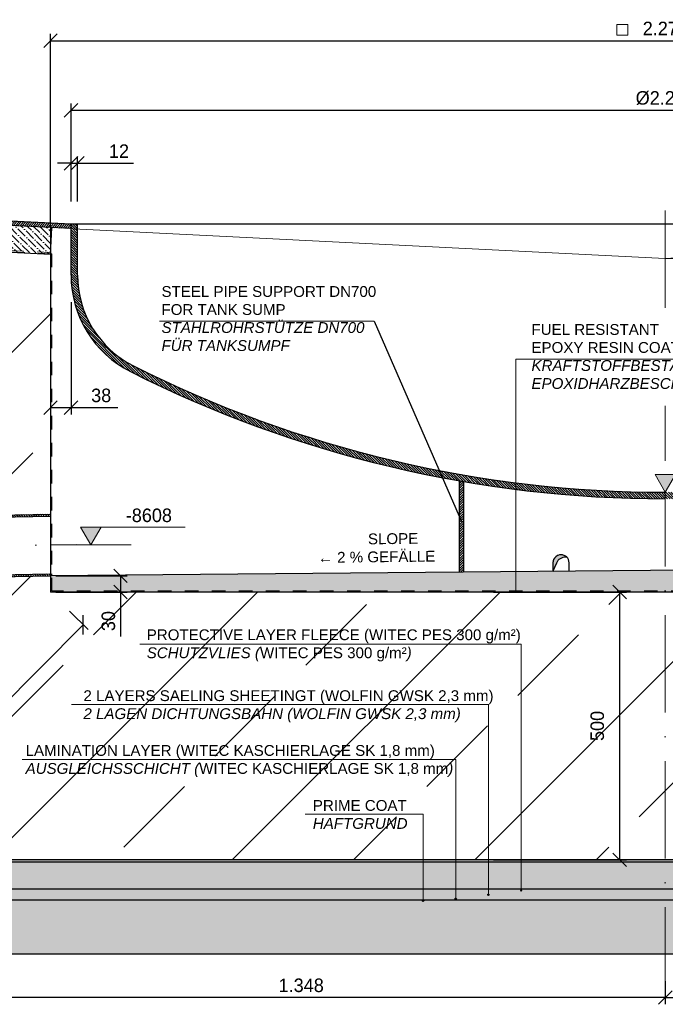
# Model space of a CAD drawing. Header units: millimetres. Extents: x 58700 to 76644, y 972 to 11123.
# Tile 275 of 285: x 66613 to 67808, y 1024 to 2847. Entities that reach past the tile are written whole.
import ezdxf

# ---------------------------------------------------------------- set-up
doc = ezdxf.new("R2010")
doc.units = ezdxf.units.MM
doc.linetypes.add('ACAD_ISO10W100', pattern=[18, 12, -3, 0, -3])
doc.linetypes.add('JIS_02_1.0', pattern=[2, 1, -1])
doc.layers.add('Bemaßung', color=7, linetype='Continuous', lineweight=13)
doc.layers.add('Beschriftung', color=7, linetype='Continuous', lineweight=15)
doc.styles.add('LBB3.5M1000', font='isocp.shx', dxfattribs={"height": 3.5})
doc.dimstyles.new('DIN', dxfattribs={"dimtxt": 2.5, "dimasz": 2.5, "dimexe": 1.25, "dimexo": 0.625, "dimtad": 1, "dimtih": 1, "dimdec": 4, "dimdsep": 46, "dimlunit": 6, "dimtxsty": 'Standard', "dimcen": 2.5, "dimadec": 0, "dimazin": 0, "dimtfac": 1, "dimtdec": 4, "dimtmove": 0, "dimatfit": 3, "dimfxl": 0, "dimtvp": 1, "dimtolj": 1, "dimtzin": 0, "dimarcsym": 0})
pattern_1 = [(135, (-3277.352759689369, 0), (-2.245064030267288, -2.245064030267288), [])]
pattern_2 = [(135, (0, 0), (-15.43481520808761, 4.209495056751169), [19.84375, -3.96875, 0, -3.96875])]

# ---------------------------------------------------------------- blocks, each defined once
blk = doc.blocks.new('_Oblique')
at = {"color": 0, "linetype": 'ByBlock', "lineweight": -2}
blk.add_line((-0.5, -0.5), (0.5, 0.5), dxfattribs=at)
blk = doc.blocks.new('*D4')
at = {"layer": 'Bemaßung', "color": 0, "lineweight": -2, "transparency": 16777216}
for p, q in [((66705.76428813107, 1751.966540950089), (66739.9357953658, 1717.79503371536)), ((66731.09696060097, 1726.633868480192), (66380.6774672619, 1376.214375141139)), ((66355.344794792, 1401.547047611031), (66389.51630202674, 1367.375540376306))]:
    blk.add_line(p, q, dxfattribs=at)
at = {"layer": 'DEFPOINTS', "color": 0, "transparency": 16777216}
for p in [(66670.40894907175, 1787.321880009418), (66319.98945573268, 1436.902386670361), (66380.6774672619, 1376.214375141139)]:
    blk.add_point(p, dxfattribs=at)
at = {"layer": 'Bemaßung', "color": 0, "lineweight": -2, "transparency": 16777216, "xscale": 25, "yscale": 25, "zscale": 25}
for p, rotation in [((66731.09696060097, 1726.633868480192), 44.99999999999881), ((66380.6774672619, 1376.214375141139), 224.9999999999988)]:
    blk.add_blockref('_Oblique', p, dxfattribs=dict(at, rotation=rotation))
at = {"layer": 'Bemaßung', "color": 0, "transparency": 16777216, "insert": (66540.52668226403, 1588.584076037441), "char_height": 25, "attachment_point": 5, "rotation": 44.99999999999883}
blk.add_mtext('\\A1;500', dxfattribs=at)
blk = doc.blocks.new('*D5')
at = {"layer": 'Bemaßung', "color": 0, "lineweight": -2, "transparency": 16777216}
for p, q in [((67490.09842719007, 1787.321880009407), (67736.36842616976, 1787.321880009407)), ((67723.86842616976, 1787.321880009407), (67723.86842616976, 1291.753880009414)), ((67490.09842719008, 1291.753880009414), (67736.36842616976, 1291.753880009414))]:
    blk.add_line(p, q, dxfattribs=at)
at = {"layer": 'DEFPOINTS', "color": 0, "transparency": 16777216}
for p in [(67440.09842719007, 1787.321880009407), (67440.09842719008, 1291.753880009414), (67723.86842616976, 1291.753880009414)]:
    blk.add_point(p, dxfattribs=at)
at = {"layer": 'Bemaßung', "color": 0, "lineweight": -2, "transparency": 16777216, "xscale": 25, "yscale": 25, "zscale": 25}
for p, rotation in [((67723.86842616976, 1787.321880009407), 90), ((67723.86842616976, 1291.753880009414), 270)]:
    blk.add_blockref('_Oblique', p, dxfattribs=dict(at, rotation=rotation))
at = {"layer": 'Bemaßung', "color": 0, "transparency": 16777216, "insert": (67682.56363988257, 1539.537880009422), "char_height": 25, "attachment_point": 5, "rotation": 90}
blk.add_mtext('\\A1;500', dxfattribs=at)
blk = doc.blocks.new('*D7')
at = {"layer": 'Bemaßung', "color": 0, "lineweight": -2, "transparency": 16777216}
for p, q in [((66708.40894907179, 2509.901904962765), (66708.4089490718, 2593.30860606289)), ((66720.40894907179, 2509.901904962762), (66720.4089490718, 2593.308606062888)), ((66708.4089490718, 2580.80860606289), (66683.4089490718, 2580.808606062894)), ((66708.4089490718, 2580.80860606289), (66720.4089490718, 2580.808606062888)), ((66720.4089490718, 2580.808606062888), (66823.74228240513, 2580.808606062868))]:
    blk.add_line(p, q, dxfattribs=at)
at = {"layer": 'DEFPOINTS', "color": 0, "transparency": 16777216}
for p in [(66720.4089490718, 2580.808606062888), (66708.40894907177, 2459.901904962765), (66720.40894907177, 2459.901904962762)]:
    blk.add_point(p, dxfattribs=at)
at = {"layer": 'Bemaßung', "color": 0, "lineweight": -2, "transparency": 16777216, "xscale": 25, "yscale": 25, "zscale": 25}
for p, rotation in [((66708.4089490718, 2580.80860606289), 359.9999999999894), ((66720.4089490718, 2580.808606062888), 179.9999999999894)]:
    blk.add_blockref('_Oblique', p, dxfattribs=dict(at, rotation=rotation))
at = {"layer": 'Bemaßung', "color": 0, "transparency": 16777216, "insert": (66797.07561573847, 2603.308606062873), "char_height": 25, "attachment_point": 5}
blk.add_mtext('\\A1;12', dxfattribs=at)
blk = doc.blocks.new('*D8')
at = {"layer": 'Bemaßung', "color": 0, "lineweight": -2, "transparency": 16777216}
for p, q in [((66670.40894907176, 2461.739443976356), (66670.40894907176, 2820.161762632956)), ((66670.40894907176, 2807.661762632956), (68946.40894907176, 2807.661762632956)), ((68946.40894907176, 2461.739443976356), (68946.40894907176, 2820.161762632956))]:
    blk.add_line(p, q, dxfattribs=at)
at = {"layer": 'DEFPOINTS', "color": 0, "transparency": 16777216}
for p in [(68946.40894907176, 2807.661762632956), (66670.40894907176, 2411.739443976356), (68946.40894907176, 2411.739443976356)]:
    blk.add_point(p, dxfattribs=at)
at = {"layer": 'Bemaßung', "color": 0, "lineweight": -2, "transparency": 16777216, "xscale": 25, "yscale": 25, "zscale": 25, "rotation": 180}
blk.add_blockref('_Oblique', (66670.40894907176, 2807.661762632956), dxfattribs=at)
at = {"layer": 'Bemaßung', "color": 0, "lineweight": -2, "transparency": 16777216, "xscale": 25, "yscale": 25, "zscale": 25}
blk.add_blockref('_Oblique', (68946.40894907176, 2807.661762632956), dxfattribs=at)
at = {"layer": 'Bemaßung', "color": 0, "transparency": 16777216, "insert": (67808.40894907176, 2830.161762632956), "char_height": 25, "attachment_point": 5}
blk.add_mtext('\\A1;2.276', dxfattribs=at)
blk = doc.blocks.new('*D10')
at = {"layer": 'Bemaßung', "color": 0, "lineweight": -2, "transparency": 16777216}
for p, q in [((66680.40894907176, 1817.321880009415), (66812.578668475, 1817.321880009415)), ((66800.078668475, 1817.321880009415), (66800.078668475, 1787.321880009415)), ((66680.40894907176, 1787.321880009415), (66812.578668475, 1787.321880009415)), ((66800.078668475, 1787.321880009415), (66800.078668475, 1704.821880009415))]:
    blk.add_line(p, q, dxfattribs=at)
at = {"layer": 'DEFPOINTS', "color": 0, "transparency": 16777216}
for p in [(66670.40894907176, 1817.321880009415), (66670.40894907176, 1787.321880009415), (66800.078668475, 1787.321880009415)]:
    blk.add_point(p, dxfattribs=at)
at = {"layer": 'Bemaßung', "color": 0, "lineweight": -2, "transparency": 16777216, "xscale": 25, "yscale": 25, "zscale": 25}
for p, rotation in [((66800.078668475, 1817.321880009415), 90), ((66800.078668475, 1787.321880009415), 270)]:
    blk.add_blockref('_Oblique', p, dxfattribs=dict(at, rotation=rotation))
at = {"layer": 'Bemaßung', "color": 0, "transparency": 16777216, "insert": (66777.578668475, 1733.571880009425), "char_height": 25, "attachment_point": 5, "rotation": 90}
blk.add_mtext('\\A1;30', dxfattribs=at)
blk = doc.blocks.new('*D78')
at = {"layer": 'Bemaßung', "color": 0, "lineweight": -2, "transparency": 16777216}
for p, q in [((67808.40894907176, 1067.32188000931), (67808.40894907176, 1024.351882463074)), ((69156.40894907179, 1067.321880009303), (69156.40894907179, 1024.351882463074)), ((67808.40894907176, 1036.851882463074), (69156.40894907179, 1036.851882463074))]:
    blk.add_line(p, q, dxfattribs=at)
at = {"layer": 'DEFPOINTS', "color": 0, "transparency": 16777216}
for p in [(67808.40894907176, 1117.32188000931), (69156.40894907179, 1117.321880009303), (69156.40894907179, 1036.851882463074)]:
    blk.add_point(p, dxfattribs=at)
at = {"layer": 'Bemaßung', "color": 0, "lineweight": -2, "transparency": 16777216, "xscale": 25, "yscale": 25, "zscale": 25, "rotation": 180}
blk.add_blockref('_Oblique', (67808.40894907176, 1036.851882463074), dxfattribs=at)
at = {"layer": 'Bemaßung', "color": 0, "lineweight": -2, "transparency": 16777216, "xscale": 25, "yscale": 25, "zscale": 25}
blk.add_blockref('_Oblique', (69156.40894907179, 1036.851882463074), dxfattribs=at)
at = {"layer": 'Bemaßung', "color": 0, "transparency": 16777216, "insert": (68482.40894907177, 1059.351882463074), "char_height": 25, "attachment_point": 5}
blk.add_mtext('\\A1;1.348', dxfattribs=at)
blk = doc.blocks.new('*D82')
at = {"layer": 'Bemaßung', "color": 0, "lineweight": -2, "transparency": 16777216}
for p, q in [((66670.40894907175, 2364.23944397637), (66670.40894907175, 2116.100842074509)), ((66708.40894907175, 2323.854788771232), (66708.40894907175, 2116.100842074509)), ((66670.40894907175, 2128.600842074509), (66708.40894907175, 2128.600842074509)), ((66708.40894907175, 2128.600842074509), (66795.07561573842, 2128.600842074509))]:
    blk.add_line(p, q, dxfattribs=at)
at = {"layer": 'DEFPOINTS', "color": 0, "transparency": 16777216}
for p in [(66670.40894907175, 2414.23944397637), (66708.40894907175, 2373.854788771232), (66708.40894907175, 2128.600842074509)]:
    blk.add_point(p, dxfattribs=at)
at = {"layer": 'Bemaßung', "color": 0, "lineweight": -2, "transparency": 16777216, "xscale": 25, "yscale": 25, "zscale": 25, "rotation": 180}
blk.add_blockref('_Oblique', (66670.40894907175, 2128.600842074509), dxfattribs=at)
at = {"layer": 'Bemaßung', "color": 0, "lineweight": -2, "transparency": 16777216, "xscale": 25, "yscale": 25, "zscale": 25}
blk.add_blockref('_Oblique', (66708.40894907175, 2128.600842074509), dxfattribs=at)
at = {"layer": 'Bemaßung', "color": 0, "transparency": 16777216, "insert": (66764.24228240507, 2151.100842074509), "char_height": 25, "attachment_point": 5}
blk.add_mtext('\\A1;38', dxfattribs=at)
blk = doc.blocks.new('*D105')
at = {"layer": 'Bemaßung', "color": 0, "lineweight": -2, "transparency": 16777216}
for p, q in [((66708.40894907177, 2517.911898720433), (66708.40894907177, 2691.383425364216)), ((66708.40894907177, 2678.883425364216), (68908.4089490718, 2678.883425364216)), ((68908.4089490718, 2517.911898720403), (68908.4089490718, 2691.383425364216))]:
    blk.add_line(p, q, dxfattribs=at)
at = {"layer": 'DEFPOINTS', "color": 0, "transparency": 16777216}
for p in [(68908.4089490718, 2678.883425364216), (66708.40894907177, 2467.911898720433), (68908.4089490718, 2467.911898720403)]:
    blk.add_point(p, dxfattribs=at)
at = {"layer": 'Bemaßung', "color": 0, "lineweight": -2, "transparency": 16777216, "xscale": 25, "yscale": 25, "zscale": 25, "rotation": 180}
blk.add_blockref('_Oblique', (66708.40894907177, 2678.883425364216), dxfattribs=at)
at = {"layer": 'Bemaßung', "color": 0, "lineweight": -2, "transparency": 16777216, "xscale": 25, "yscale": 25, "zscale": 25}
blk.add_blockref('_Oblique', (68908.4089490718, 2678.883425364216), dxfattribs=at)
at = {"layer": 'Bemaßung', "color": 0, "transparency": 16777216, "insert": (67808.40894907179, 2701.383425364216), "char_height": 25, "attachment_point": 5}
blk.add_mtext('\\A1;%%c2.200', dxfattribs=at)
blk = doc.blocks.new('*D113')
at = {"layer": 'Bemaßung', "color": 0, "lineweight": -2, "transparency": 16777216}
for p, q in [((66460.40894907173, 1067.321880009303), (66460.40894907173, 1024.351882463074)), ((67808.40894907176, 1067.32188000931), (67808.40894907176, 1024.351882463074)), ((67808.40894907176, 1036.851882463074), (66460.40894907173, 1036.851882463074))]:
    blk.add_line(p, q, dxfattribs=at)
at = {"layer": 'DEFPOINTS', "color": 0, "transparency": 16777216}
for p in [(66460.40894907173, 1117.321880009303), (67808.40894907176, 1117.32188000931), (66460.40894907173, 1036.851882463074)]:
    blk.add_point(p, dxfattribs=at)
at = {"layer": 'Bemaßung', "color": 0, "lineweight": -2, "transparency": 16777216, "xscale": 25, "yscale": 25, "zscale": 25, "rotation": 180}
blk.add_blockref('_Oblique', (66460.40894907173, 1036.851882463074), dxfattribs=at)
at = {"layer": 'Bemaßung', "color": 0, "lineweight": -2, "transparency": 16777216, "xscale": 25, "yscale": 25, "zscale": 25}
blk.add_blockref('_Oblique', (67808.40894907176, 1036.851882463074), dxfattribs=at)
at = {"layer": 'Bemaßung', "color": 0, "transparency": 16777216, "insert": (67134.40894907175, 1059.351882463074), "char_height": 25, "attachment_point": 5}
blk.add_mtext('\\A1;1.348', dxfattribs=at)

msp = doc.modelspace()

# ---------------------------------------------------------------- hatches: boundary and pattern name
at = {"lineweight": 13}
h = msp.add_hatch(dxfattribs=at)
h.set_pattern_fill('ANSI36', color=256, scale=2.5, angle=90)
h.set_pattern_definition(pattern_2)
h.paths.add_polyline_path([(66148.22281831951, 2439.658738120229), (66148.22281831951, 2487.911211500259), (66670.40894907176, 2461.739443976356), (66670.40894907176, 2413.549431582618)])
h = msp.add_hatch(dxfattribs=at)
h.set_pattern_fill('ANSI33', color=256, scale=50, style=0)
h.set_pattern_definition([(45, (68040.5651101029, 1876.40912331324), (-224.5064030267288, 224.5064030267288), []), (45, (68265.07161010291, 1876.40912331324), (-224.5064030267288, 224.5064030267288), [158.75, -79.375])])
h.paths.add_polyline_path([(68946.4089490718, 1787.3218800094), (67808.40894907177, 1787.321880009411), (67808.40894907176, 1291.753880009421), (69151.67993574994, 1291.753880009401), (69819.11366204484, 1959.187606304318), (69932.90740188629, 1964.877293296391), (69932.90740188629, 2461.06436661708), (68946.4089490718, 2411.739443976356)])
h.paths.add_polyline_path([(67808.40894907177, 1787.321880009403), (66670.40894907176, 1787.321880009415), (66670.40894907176, 1817.321880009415), (66148.22281831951, 1807.248901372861), (66148.22281831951, 1511.625915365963), (66243.42939076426, 1513.462451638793), (66465.13796239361, 1291.753880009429), (67808.40894907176, 1291.753880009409)])
h.paths.add_polyline_path([(66670.40894907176, 2411.739443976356), (66148.22281831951, 2437.848750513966), (66148.22281831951, 1921.570165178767), (66670.40894907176, 1931.643143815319)])
h.paths.add_polyline_path([(69013.73157758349, 1787.321880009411), (69013.73157758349, 1837.321880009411), (68976.23157758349, 1837.321880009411), (68976.23157758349, 1787.321880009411)], flags=24)
h.paths.add_polyline_path([(69037.98959856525, 1600.369189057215), (69088.07632889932, 1550.28245872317), (69114.59283319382, 1576.798963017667), (69064.50610285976, 1626.885693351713)], flags=24)
h.paths.add_polyline_path([(69739.4568724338, 2238.759213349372), (69742.99412030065, 2168.014256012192), (69780.44733300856, 2169.886916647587), (69776.91008514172, 2240.631873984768)], flags=24)
h.paths.add_polyline_path([(68308.22702644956, 1440.755382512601), (68721.85594868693, 1440.755382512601), (68721.85594868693, 1515.643968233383), (68308.22702644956, 1515.643968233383)], flags=24)
h.paths.add_polyline_path([(68247.3704249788, 1547.947398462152), (68770.44000205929, 1547.947398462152), (68770.44000205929, 1626.519476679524), (68247.3704249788, 1626.519476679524)], flags=24)
h.paths.add_polyline_path([(68079.02461736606, 1334.79866319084), (68669.18832814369, 1334.79866319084), (68669.18832814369, 1413.370741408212), (68079.02461736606, 1413.370741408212)], flags=24)
h.paths.add_polyline_path([(66360.55761724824, 1698.273563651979), (66361.92373921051, 1627.453405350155), (66399.41676419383, 1628.176646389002), (66398.05064223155, 1698.996804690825)], flags=24)
h.paths.add_polyline_path([(66528.74156924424, 1550.28245872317), (66578.82829957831, 1600.369189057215), (66552.3117952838, 1626.885693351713), (66502.22506494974, 1576.798963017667)], flags=24)
h.paths.add_polyline_path([(67701.31363988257, 1504.121213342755), (67701.31363988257, 1574.954546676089), (67663.81363988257, 1574.954546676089), (67663.81363988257, 1504.121213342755)], flags=24)
h.paths.add_polyline_path([(66796.328668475, 1708.571880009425), (66796.328668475, 1758.571880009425), (66758.828668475, 1758.571880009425), (66758.828668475, 1708.571880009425)], flags=24)
h.paths.add_polyline_path([(66841.36123254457, 1653.318357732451), (67543.80325164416, 1653.318357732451), (67543.80325164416, 1728.206943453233), (66841.36123254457, 1728.206943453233)], flags=24)
h.paths.add_polyline_path([(66724.7007500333, 1540.607554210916), (67494.68710746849, 1540.607554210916), (67494.68710746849, 1615.496139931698), (66724.7007500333, 1615.496139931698)], flags=24)
h.paths.add_polyline_path([(66617.22608475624, 1439.198726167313), (67423.2697409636, 1439.198726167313), (67423.2697409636, 1514.087311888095), (66617.22608475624, 1514.087311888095)], flags=24)
h.paths.add_polyline_path([(66171.88782241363, 1949.255954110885), (66528.13611709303, 1949.255954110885), (66528.13611709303, 2159.237764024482), (66171.88782241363, 2159.237764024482)], flags=24)
at = {"lineweight": 9}
h = msp.add_hatch(dxfattribs=at)
h.set_pattern_fill('ANSI31', color=256, angle=90)
h.set_pattern_definition(pattern_1)
h.paths.add_polyline_path([(66818.40894907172, 2195.249077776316, -0.2832368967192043), (66708.40894907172, 2373.854788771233), (66708.40894907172, 2467.911898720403), (66720.40894907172, 2467.311898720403), (66720.40894907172, 2373.854788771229, 0.2832368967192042), (66823.80894907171, 2205.96542043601, 0.1172238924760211), (67808.40894907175, 1971.911898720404), (67808.40894907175, 1959.911898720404, -0.1172238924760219)])
h = msp.add_hatch(dxfattribs=at)
h.set_pattern_fill('ANSI31', color=256, angle=90)
h.set_pattern_definition(pattern_1)
h.paths.add_polyline_path([(68798.4089490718, 2195.249077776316, 0.2832368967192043), (68908.4089490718, 2373.854788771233), (68908.4089490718, 2467.911898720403), (68896.4089490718, 2467.311898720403), (68896.4089490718, 2373.854788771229, -0.2832368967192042), (68793.00894907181, 2205.96542043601, -0.1172238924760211), (67808.40894907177, 1971.911898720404), (67808.40894907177, 1959.911898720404, 0.1172238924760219)])
h = msp.add_hatch(color=256)
h.dxf.hatch_style = 1
h.paths.add_polyline_path([(67808.40894907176, 1971.911898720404), (67827.26892671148, 2004.578338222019), (67789.54897143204, 2004.57833822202)])
h.paths.add_polyline_path([(68159.62051850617, 2404.901904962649), (68178.48049614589, 2437.568344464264), (68140.76054086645, 2437.568344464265)])
h.paths.add_polyline_path([(68477.9696135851, 1787.3218800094), (68496.82959122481, 1819.988319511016), (68459.10963594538, 1819.988319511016)])
h = msp.add_hatch()
h.set_pattern_fill('ANSI31', color=256)
h.set_pattern_definition([(45, (0, 0), (-2.245064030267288, 2.245064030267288), [])])
edge = h.paths.add_edge_path()
edge.add_arc((67808.40894907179, 4159.911898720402), 2200.000000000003, 260.0271315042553, 260.23860811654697, ccw=False)
edge.add_line((67427.40894907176, 1993.15418268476), (67427.40894907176, 1823.973901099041))
edge.add_line((67427.40894907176, 1823.973901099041), (67435.40894907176, 1824.044199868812))
edge.add_line((67435.40894907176, 1824.044199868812), (67435.40894907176, 1991.762687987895))
h = msp.add_hatch(color=254)
h.dxf.hatch_style = 1
h.paths.add_polyline_path([(67808.40894907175, 1291.753880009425), (67808.40894907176, 1287.321880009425), (69153.51573025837, 1287.3218800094), (69821.04024937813, 1954.846399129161), (69932.90740188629, 1960.439756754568), (69932.90740188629, 1964.87729329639), (69819.11366204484, 1959.187606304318), (69151.67993574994, 1291.753880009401)])
at = {"lineweight": 13}
h = msp.add_hatch(dxfattribs=at)
h.set_pattern_fill('BETON_UNBEWEHRT', color=256, scale=50, angle=90, pattern_type=2)
h.set_pattern_definition([(135, (776.0000000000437, 8.83883475), (-8.838834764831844, -8.838834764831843), [6.25, -3.125])])
h.paths.add_polyline_path([(67808.40894907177, 1287.321880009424), (67808.40894907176, 1237.32188000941), (69174.22640837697, 1237.3218800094), (69842.77521478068, 1905.870686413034), (69932.90740188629, 1910.377295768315), (69932.90740188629, 1960.439756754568), (69821.04024937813, 1954.846399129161), (69153.51573025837, 1287.3218800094)])
at = {"lineweight": 9}
h = msp.add_hatch(dxfattribs=at)
h.set_pattern_fill('ANSI31', color=256, angle=90)
h.set_pattern_definition([(135, (0, 0), (-2.245064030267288, -2.245064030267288), [])])
h.paths.add_polyline_path([(66670.40894907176, 1928.04247408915), (66670.40894907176, 1931.643143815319), (66501.5944300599, 1928.386709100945), (66501.72764415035, 1928.053795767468), (66502.22867703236, 1924.798274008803)])
h.paths.add_polyline_path([(66670.40894907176, 1817.321880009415), (66670.40894907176, 1820.922549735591), (66484.5875172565, 1817.338051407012), (66484.32507264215, 1814.976914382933), (66484.21168886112, 1813.730131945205)])
h = msp.add_hatch(color=256)
h.dxf.hatch_style = 1
h.paths.add_polyline_path([(66744.99762574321, 1874.482511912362), (66763.85760338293, 1907.148951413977), (66726.1376481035, 1907.148951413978)])
h = msp.add_hatch(color=254)
h.dxf.hatch_style = 1
h.paths.add_polyline_path([(67808.40894907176, 1237.321880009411), (67808.40894907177, 1232.321880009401), (69176.29747618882, 1232.321880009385), (69844.94871132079, 1900.973115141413), (69932.90740188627, 1905.371049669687), (69932.90740188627, 1910.377295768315), (69842.77521478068, 1905.870686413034), (69174.22640837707, 1237.3218800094)])
h = msp.add_hatch(color=250)
h.dxf.hatch_style = 1
h.paths.add_polyline_path([(67808.40894907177, 1232.321880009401), (67808.40894907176, 1222.32188000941), (69180.43961181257, 1222.3218800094), (69849.29570440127, 1891.177972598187), (69932.90740188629, 1895.358557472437), (69932.90740188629, 1905.371049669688), (69844.94871132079, 1900.973115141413), (69176.29747618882, 1232.321880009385)])
h = msp.add_hatch(color=254)
h.dxf.hatch_style = 1
h.paths.add_polyline_path([(67808.40894907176, 1222.32188000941), (67808.40894907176, 1217.321880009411), (69182.51067962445, 1217.3218800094), (69851.46920094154, 1886.280401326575), (69932.90740188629, 1890.352311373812), (69932.90740188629, 1895.358557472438), (69849.29570440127, 1891.177972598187), (69180.43961181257, 1222.3218800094)])
at = {"lineweight": 13}
h = msp.add_hatch(dxfattribs=at)
h.set_pattern_fill('BETON_UNBEWEHRT', color=256, scale=70, pattern_type=2)
h.set_pattern_definition([(45, (788.3743686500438, 0), (-12.37436867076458, 12.37436867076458), [8.75, -4.375])])
h.paths.add_polyline_path([(67808.40894907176, 1217.321880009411), (67808.40894907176, 1117.321880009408), (69223.93203586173, 1117.321880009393), (69894.93913174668, 1788.328975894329), (69932.90740188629, 1790.227389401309), (69932.90740188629, 1890.352311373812), (69851.46920094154, 1886.280401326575), (69182.51067962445, 1217.3218800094)])
h = msp.add_hatch(color=256)
h.dxf.hatch_style = 1
edge = h.paths.add_edge_path()
edge.add_line((67600.40885251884, 1825.494111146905), (67600.4767749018, 1825.4947080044))
edge.add_line((67600.4767749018, 1825.4947080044), (67607.4037956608, 1841.522755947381))
edge.add_arc((67624.00384255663, 1834.348528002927), 18.08400131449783, 88.1383684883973, 156.6269076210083, ccw=False)
edge.add_line((67624.59131730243, 1852.42298448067), (67624.96501891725, 1852.875195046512))
edge.add_arc((67615.40894907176, 1841.31154217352), 15.00121790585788, 50.43006403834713, 179.2994353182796)
edge.add_line((67600.40885251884, 1841.494959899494), (67600.40885251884, 1825.494111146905))
h = msp.add_hatch(dxfattribs=at)
h.set_pattern_fill('ANSI36', color=256, scale=2.5, angle=90)
h.set_pattern_definition(pattern_2)
h.paths.add_polyline_path([(66670.40894907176, 1817.321880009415), (66670.40894907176, 1787.321880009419), (68946.4089490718, 1787.3218800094), (68946.4089490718, 1837.3218800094)])
h = msp.add_hatch(color=254)
h.dxf.hatch_style = 1
h.paths.add_polyline_path([(66148.22281831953, 1511.625915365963), (66148.22281831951, 1507.193090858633), (66241.6291474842, 1508.994900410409), (66463.30216788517, 1287.321880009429), (67420.40894907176, 1287.321880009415), (67420.40894907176, 1291.753880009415), (66465.13796239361, 1291.753880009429), (66243.42939076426, 1513.462451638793)])
h = msp.add_hatch(dxfattribs=at)
h.set_pattern_fill('BETON_UNBEWEHRT', color=256, scale=50, angle=90, pattern_type=2)
h.set_pattern_definition([(135, (5.412225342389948e-16, 8.83883475), (-8.838834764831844, -8.838834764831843), [6.25, -3.125])])
h.paths.add_polyline_path([(66241.6291474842, 1508.994900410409), (66148.22281831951, 1507.193090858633), (66148.22281831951, 1457.183789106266), (66221.31954369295, 1458.593826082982), (66442.59148976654, 1237.321880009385), (67420.40894907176, 1237.321880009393), (67420.40894907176, 1287.321880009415), (66463.30216788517, 1287.321880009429)])
h.paths.add_polyline_path([(67808.40894907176, 1237.321880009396), (67808.40894907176, 1287.321880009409), (67420.40894907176, 1287.321880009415), (67420.40894907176, 1237.321880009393)])
h = msp.add_hatch(color=254)
h.dxf.hatch_style = 1
h.paths.add_polyline_path([(66148.22281831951, 1457.183789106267), (66148.22281831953, 1452.18285893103), (66219.28858331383, 1453.553718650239), (66440.52042195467, 1232.321880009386), (67420.40894907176, 1232.321880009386), (67420.40894907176, 1237.321880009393), (66442.59148976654, 1237.321880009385), (66221.31954369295, 1458.593826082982)])
h = msp.add_hatch(color=250)
h.dxf.hatch_style = 1
h.paths.add_polyline_path([(66148.2228183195, 1452.18285893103), (66148.22281831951, 1442.180998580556), (66215.22666255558, 1443.473503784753), (66436.37828633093, 1222.321880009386), (67420.40894907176, 1222.321880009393), (67420.40894907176, 1232.321880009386), (66440.52042195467, 1232.321880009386), (66219.28858331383, 1453.553718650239)])
h = msp.add_hatch(color=254)
h.dxf.hatch_style = 1
h.paths.add_polyline_path([(66148.2228183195, 1442.180998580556), (66148.22281831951, 1437.180068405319), (66213.19570217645, 1438.43339635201), (66434.30721851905, 1217.321880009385), (67420.40894907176, 1217.321880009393), (67420.40894907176, 1222.321880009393), (66436.37828633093, 1222.321880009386), (66215.22666255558, 1443.473503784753)])
h = msp.add_hatch(dxfattribs=at)
h.set_pattern_fill('BETON_UNBEWEHRT', color=256, scale=70, pattern_type=2)
h.set_pattern_definition([(45, (12.37436865, 0), (-12.37436867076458, 12.37436867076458), [8.75, -4.375])])
h.paths.add_polyline_path([(67420.40894907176, 1217.321880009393), (66434.30721851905, 1217.321880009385), (66213.19570217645, 1438.43339635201), (66148.22281831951, 1437.180068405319), (66148.22281831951, 1337.252026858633), (66172.48764651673, 1337.720095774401), (66392.88586228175, 1117.321880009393), (67420.40894907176, 1117.321880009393)])
h.paths.add_polyline_path([(67808.40894907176, 1117.321880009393), (67808.40894907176, 1217.321880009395), (67420.40894907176, 1217.321880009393), (67420.40894907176, 1117.321880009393)])
h = msp.add_hatch(color=254)
h.dxf.hatch_style = 1
h.paths.add_polyline_path([(67808.40894907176, 1287.321880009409), (67808.40894907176, 1291.753880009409), (67420.40894907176, 1291.753880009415), (67420.40894907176, 1287.321880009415)])
h = msp.add_hatch(color=254)
h.dxf.hatch_style = 1
h.paths.add_polyline_path([(67808.40894907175, 1217.321880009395), (67808.40894907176, 1222.321880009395), (67420.40894907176, 1222.321880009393), (67420.40894907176, 1217.321880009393)])
h.paths.add_polyline_path([(67808.40894907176, 1232.321880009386), (67808.40894907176, 1237.321880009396), (67420.40894907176, 1237.321880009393), (67420.40894907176, 1232.321880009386)])
h = msp.add_hatch(color=250)
h.dxf.hatch_style = 1
h.paths.add_polyline_path([(67808.40894907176, 1222.321880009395), (67808.40894907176, 1232.321880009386), (67420.40894907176, 1232.321880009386), (67420.40894907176, 1222.321880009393)])
h = msp.add_hatch(color=0)
edge = h.paths.add_edge_path()
edge.add_arc((67481.04527345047, 1227.088856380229), 1.211977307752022, 0, 360)
h = msp.add_hatch(color=0)
edge = h.paths.add_edge_path()
edge.add_arc((67541.5458766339, 1235.039837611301), 1.211977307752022, 0, 360)
h = msp.add_hatch(color=0)
edge = h.paths.add_edge_path()
edge.add_arc((67360.0440670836, 1216.10990270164), 1.211977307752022, 0, 360)
h = msp.add_hatch(color=0)
edge = h.paths.add_edge_path()
edge.add_arc((67420.54467026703, 1219.631166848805), 1.211977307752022, 0, 360)
at = {"layer": 'Bemaßung'}
h = msp.add_hatch(dxfattribs=at)
h.set_pattern_fill('ANSI31', color=256, angle=90.00000000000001)
h.set_pattern_definition([(229.5739212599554, (68783.4994867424, 9124.735806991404), (2.416947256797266, -2.058880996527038), [])])
h.paths.add_polyline_path([(66421.53805384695, 2474.245449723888), (66421.53805384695, 2482.255443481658), (66148.22281831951, 2495.921205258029), (66148.22281831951, 2487.911211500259)])
h.paths.add_polyline_path([(66489.97687678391, 2478.83350233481), (66421.53805384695, 2482.255443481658), (66421.53805384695, 2474.245449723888), (66489.97687678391, 2470.82350857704)])
h.paths.add_polyline_path([(66608.51603625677, 2472.906544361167), (66489.97687678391, 2478.83350233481), (66489.97687678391, 2470.82350857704), (66608.51603625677, 2464.896550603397)])
h.paths.add_polyline_path([(66708.40894907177, 2459.901904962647), (66708.40894907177, 2467.911898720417), (66608.51603625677, 2472.906544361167), (66608.51603625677, 2464.896550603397)])

# ---------------------------------------------------------------- linework, layer by layer
at = {"linetype": 'ACAD_ISO10W100', "lineweight": 18, "ltscale": 15}
for p, q in [((67808.40894907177, 2313.398353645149), (67808.40894907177, 2519.237807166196)), ((67808.40894907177, 2030.113707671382), (67808.40894907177, 2131.653032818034)), ((67808.40894907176, 1024.351882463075), (67808.40894907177, 1971.91189872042)), ((66148.22281831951, 1864.409533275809), (66719.29742970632, 1875.425571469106))]:
    msp.add_line(p, q, dxfattribs=at)
for p, q in [((66708.40894907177, 2467.911898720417), (66148.22281831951, 2495.921205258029)), ((66708.40894907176, 2459.901904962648), (66148.22281831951, 2487.911211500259)), ((66670.40894907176, 2461.739443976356), (66670.40894907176, 1787.321880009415)), ((66670.40894907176, 2411.739443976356), (66672.90582991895, 2461.677060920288)), ((66708.40894907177, 2373.854788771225), (66708.40894907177, 2467.911898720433)), ((66720.40894907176, 2467.901917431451), (66708.40894907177, 2467.911898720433)), ((67808.40894907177, 2467.911898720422), (66720.40894907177, 2467.911898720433)), ((66720.40894907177, 2373.854788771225), (66720.40894907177, 2467.911898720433)), ((68896.4089490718, 2467.9118987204), (67808.40894907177, 2467.911898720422)), ((66670.40894907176, 2411.739443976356), (66148.22281831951, 2437.848750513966)), ((66670.40894907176, 2411.739443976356), (66670.40894907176, 2414.23944397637)), ((67269.37795034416, 2288.763628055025), (67430.99854829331, 1917.764940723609)), ((67427.40894907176, 1823.973901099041), (67427.40894907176, 1993.15418268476)), ((67435.40894907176, 1824.044199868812), (67435.40894907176, 1991.762687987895)), ((66148.22281831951, 1921.570165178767), (66670.40894907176, 1931.643143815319)), ((66502.22867703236, 1924.798274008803), (66670.40894907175, 1928.04247408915)), ((68946.4089490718, 1837.3218800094), (66670.40894907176, 1817.321880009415)), ((66148.22281831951, 1807.248901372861), (66670.40894907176, 1817.321880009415)), ((66484.5875172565, 1817.338051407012), (66670.40894907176, 1820.922549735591)), ((67808.40894907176, 1787.321880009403), (66670.40894907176, 1787.321880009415)), ((68946.4089490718, 1787.3218800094), (67808.40894907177, 1787.321880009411)), ((67808.40894907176, 1287.321880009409), (66463.30216788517, 1287.321880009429)), ((67808.40894907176, 1291.753880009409), (66465.13796239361, 1291.753880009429)), ((69151.67993574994, 1291.753880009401), (67808.40894907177, 1291.753880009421)), ((69153.51573025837, 1287.3218800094), (67808.40894907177, 1287.32188000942)), ((67808.40894907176, 1237.321880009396), (66442.59148976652, 1237.321880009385)), ((69174.22640837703, 1237.3218800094), (67808.40894907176, 1237.32188000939)), ((67808.40894907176, 1217.321880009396), (66434.30721851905, 1217.321880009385)), ((69182.51067962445, 1217.3218800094), (67808.40894907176, 1217.32188000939)), ((67808.40894907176, 1117.321880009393), (66392.88586228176, 1117.321880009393)), ((69223.93203586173, 1117.321880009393), (67808.40894907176, 1117.321880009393))]:
    msp.add_line(p, q)
at = {"linetype": 'JIS_02_1.0', "lineweight": 20, "ltscale": 25}
for p, q in [((66670.60869953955, 2415.734453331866), (66148.4225687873, 2441.843759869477)), ((66672.60090140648, 2413.439833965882), (66148.22281831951, 2439.658738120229)), ((66672.60090140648, 2413.439833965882), (66672.60090140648, 1789.421880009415)), ((66672.60090140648, 1820.964832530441), (66672.60090140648, 1819.161093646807)), ((68944.21699673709, 1789.4218800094), (66672.60090140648, 1789.421880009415))]:
    msp.add_line(p, q, dxfattribs=at)
at = {"color": 254, "lineweight": 5}
for p, q in [((67808.40894907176, 2404.901904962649), (66712.54194092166, 2459.695255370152)), ((67808.40894907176, 2404.901904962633), (68896.4089490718, 2459.301904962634))]:
    msp.add_line(p, q, dxfattribs=at)
at = {"color": 0, "lineweight": 9}
for p, q in [((67531.93751228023, 2218.533259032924), (67531.93751228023, 1789.421880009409)), ((67541.5458766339, 1690.897597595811, -475.0000126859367), (67541.5458766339, 1235.039837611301)), ((67481.04527345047, 1579.480865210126), (67481.04527345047, 1227.088856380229)), ((67420.54467026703, 1477.721403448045), (67420.54467026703, 1219.631166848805)), ((67360.0440670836, 1375.961941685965), (67360.0440670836, 1216.10990270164))]:
    msp.add_line(p, q, dxfattribs=at)
for points in [[(66872.02015112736, 2288.763628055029), (67269.37795034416, 2288.763628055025)], [(67531.93751228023, 2218.533259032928), (67971.56521861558, 2218.533259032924)], [(66709.37319425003, 1579.480865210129), (67481.04527345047, 1579.480865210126)], [(66618.15309975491, 1477.721403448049), (67420.54467026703, 1477.721403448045)], [(67141.48754829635, 1375.961941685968), (67360.0440670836, 1375.961941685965)]]:
    msp.add_lwpolyline(points, dxfattribs=at)
for points in [[(67630.40904562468, 1825.757733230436), (67630.40904562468, 1841.494959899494, 0.9878469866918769), (67600.40885251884, 1841.494959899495), (67600.40885251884, 1825.494111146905)], [(67600.47677490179, 1825.4947080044), (67607.4037956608, 1841.522755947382, -0.3080631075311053), (67624.59131730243, 1852.42298448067), (67624.96501891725, 1852.875195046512, 0.6301564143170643), (67600.40885251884, 1841.494959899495), (67600.40885251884, 1825.494111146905)]]:
    msp.add_lwpolyline(points, format="xyb")
at = {"color": 0, "lineweight": 9, "elevation": -475.0000126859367}
msp.add_lwpolyline([(66835.6698006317, 1690.897597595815), (67541.54587663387, 1690.897597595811)], dxfattribs=at)
at = {"color": 0}
for centre in [(67481.04527345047, 1227.088856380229), (67541.5458766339, 1235.039837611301), (67360.0440670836, 1216.10990270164), (67420.54467026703, 1219.631166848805)]:
    msp.add_circle(centre, 1.211977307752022, dxfattribs=at)
for centre, radius, start, end in [((66908.40894907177, 2373.854788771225), 200, 180, 243.2563160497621), ((66908.40894907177, 2373.854788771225), 188, 180, 243.2563160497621), ((67808.40894907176, 4159.911898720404), 2188, 243.2563160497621, 270), ((67808.40894907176, 4159.911898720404), 2200, 243.2563160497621, 270)]:
    msp.add_arc(centre, radius, start, end)
at = {"layer": 'Bemaßung', "lineweight": 9}
msp.add_line((67808.40894907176, 2404.901904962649), (68255.06390178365, 2404.901904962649), dxfattribs=at)
at = {"layer": 'Bemaßung'}
for p, q in [((66763.85760338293, 1907.148951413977), (66919.37553572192, 1907.148951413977)), ((66670.40894907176, 1874.482511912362), (66819.58630241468, 1874.482511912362))]:
    msp.add_line(p, q, dxfattribs=at)
for points in [[(67718.76489430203, 2817.743644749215), (67738.76489430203, 2817.743644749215), (67738.76489430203, 2837.743644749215), (67718.76489430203, 2837.743644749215)], [(67808.40894907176, 1971.911898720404), (67827.26892671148, 2004.578338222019), (67789.54897143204, 2004.57833822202)], [(66744.99762574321, 1874.482511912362), (66763.85760338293, 1907.148951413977), (66726.1376481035, 1907.148951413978)]]:
    msp.add_lwpolyline(points, close=True, dxfattribs=at)

# ---------------------------------------------------------------- texts
at = {"insert": (67164.70052763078, 1894.484995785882), "char_height": 20, "width": 276.3943614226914, "attachment_point": 1, "rotation": 0.6842089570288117, "style": 'LBB3.5M1000'}
msp.add_mtext('{\\fArial|b0|i0|c0|p34;            SLOPE\\P\\fArial|b0|i0|c134|p34;← \\fArial|b0|i0|c0|p34;2 % GEFÄLLE}', dxfattribs=at)
at = {"layer": 'Bemaßung', "insert": (66852.45567197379, 1929.15787012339), "char_height": 25, "attachment_point": 5}
msp.add_mtext('\\A1;-8608', dxfattribs=at)
at = {"layer": 'Beschriftung', "color": 0, "char_height": 20, "attachment_point": 1, "style": 'LBB3.5M1000'}
for s, insert, width in [('{\\fArial|b0|i0|c0|p34;STEEL PIPE SUPPORT DN700\\PFOR TANK SUMP\\P\\fArial|b0|i1|c0|p34;STAHLROHRSTÜTZE DN700\\PFÜR TANKSUMPF}', (66875.8245674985, 2353.508129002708), 422.525923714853), ('{\\fArial|b0|i0|c0|p34;FUEL RESISTANT EPOXY RESIN COATING\\P\\fArial|b0|i1|c0|p34;KRAFTSTOFFBESTÄNDIGE EPOXIDHARZBESCHICHTUNG}', (67560.66003118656, 2283.277759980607), 334.1602265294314), ('\\pi29.689;{\\fArial|b0|i0|c0|p34;PROTECTIVE LAYER FLEECE \\P\\pi132.79;(WITEC PES 300 g/m²)\\P\\pi229.73;\\fArial|b0|i1|c0|p34;SCHUTZVLIES \\P\\pi134.06;(WITEC PES 300 g/m²)}', (64003.50546180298, 2034.63370443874, -475.0000126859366), 420.3988124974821), ('\\pi56.261;{\\fArial|b0|i0|c0|p34;LAMINATION LAYER (WITEC \\P\\pi186.52;LAYER SK 1,8 mm)\\P\\pi18.744;\\fArial|b0|i1|c0|p34;AUSGLEICHSSCHICHT (WITEC \\P\\pi105.59;KASCHIERLAGE 1,8 mm)}', (63993.56395687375, 1728.524148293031, -475.0000126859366), 430.3403174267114), ('{\\fArial|b0|i0|c0|p34;PROTECTIVE LAYER FLEECE (WITEC PES 300 g/m²)\\P\\fArial|b0|i1|c0|p34;SCHUTZVLIES (\\fArial|b0|i0|c0|p34;WITEC PES 300 g/m²\\fArial|b0|i1|c0|p34;)}', (66848.51675778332, 1718.268334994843, -475.0000126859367), 729.445894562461), ('{\\fArial|b0|i0|c0|p34;2 LAYERS SAELING SHEETINGT (WOLFIN GWSK 2,3 mm)\\P\\fArial|b0|i1|c0|p34;2 LAGEN DICHTUNGSBAHN (WOLFIN GWSK 2,3 mm)}', (66731.33785780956, 1605.557531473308), 768.7062714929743), ('{\\fArial|b0|i0|c0|p34;LAMINATION LAYER (WITEC KASCHIERLAGE SK 1,8 mm)\\P\\fArial|b0|i1|c0|p34;AUSGLEICHSSCHICHT (\\fArial|b0|i0|c0|p34;WITEC KASCHIERLAGE SK 1,8 mm\\fArial|b0|i1|c0|p34;)}', (66624.27246947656, 1504.148703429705), 819.1840915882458), ('{\\fArial|b0|i0|c0|p34;PRIME COAT\\P\\fArial|b0|i1|c0|p34;HAFTGRUND}', (67155.92941039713, 1402.389241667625), 201.0721083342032)]:
    msp.add_mtext(s, dxfattribs=dict(at, insert=insert, width=width))

# ---------------------------------------------------------------- dimensions: what is measured, and where the dimension line sits
at = {"layer": 'Bemaßung'}
for base, p1, p2, text, picture, middle in [((68946.40894907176, 2807.661762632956), (66670.40894907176, 2411.739443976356), (68946.40894907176, 2411.739443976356), '2.276', '*D8', (67808.40894907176, 2830.161762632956)), ((68908.4089490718, 2678.883425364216), (66708.40894907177, 2467.911898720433), (68908.4089490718, 2467.911898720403), '%%c2.200', '*D105', (67808.40894907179, 2701.383425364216))]:
    dim = msp.add_linear_dim(base=base, p1=p1, p2=p2, text=text, dimstyle='DIN', override={"dimscale": 10, "dimexo": 5, "dimgap": 1, "dimblk1": 'Oblique', "dimblk2": 'Oblique', "dimsah": 1, "dimtmove": 2}, dxfattribs=at)
    dim.commit()
    dim.dimension.update_dxf_attribs({"geometry": picture, "text_midpoint": middle})
for base, p1, p2, angle, override, picture, middle in [((66720.4089490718, 2580.808606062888), (66708.40894907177, 2459.901904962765), (66720.40894907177, 2459.901904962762), 179.9999999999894, {"dimscale": 10, "dimexo": 5, "dimgap": 1, "dimblk1": 'Oblique', "dimblk2": 'Oblique', "dimsah": 1}, '*D7', (66797.07561573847, 2603.308606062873)), ((66708.40894907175, 2128.600842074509), (66670.40894907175, 2414.23944397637), (66708.40894907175, 2373.854788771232), 180, {"dimscale": 10, "dimexo": 5, "dimgap": 1, "dimblk1": 'Oblique', "dimblk2": 'Oblique', "dimsah": 1}, '*D82', (66764.24228240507, 2151.100842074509)), ((66800.078668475, 1787.321880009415), (66670.40894907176, 1817.321880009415), (66670.40894907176, 1787.321880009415), 90, {"dimscale": 10, "dimexo": 1, "dimgap": 1, "dimblk1": 'Oblique', "dimblk2": 'Oblique', "dimsah": 1}, '*D10', (66777.578668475, 1733.571880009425)), ((66460.40894907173, 1036.851882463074), (67808.40894907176, 1117.32188000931), (66460.40894907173, 1117.321880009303), 180, {"dimscale": 10, "dimexo": 5, "dimgap": 1, "dimblk1": 'Oblique', "dimblk2": 'Oblique', "dimsah": 1, "dimtmove": 2}, '*D113', (67134.40894907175, 1059.351882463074))]:
    dim = msp.add_linear_dim(base=base, p1=p1, p2=p2, angle=angle, dimstyle='DIN', override=override, dxfattribs=at)
    dim.commit()
    dim.dimension.update_dxf_attribs({"geometry": picture, "text_midpoint": middle})
for base, p1, p2, angle, picture, middle, dimtype in [((66380.6774672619, 1376.214375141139), (66670.40894907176, 1787.321880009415), (66319.98945573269, 1436.902386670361), 224.99999999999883, '*D4', (66540.52668226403, 1588.584076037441), 161), ((67723.86842616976, 1291.753880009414), (67440.09842719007, 1787.321880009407), (67440.09842719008, 1291.753880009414), 90, '*D5', (67682.56363988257, 1539.537880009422), 160)]:
    dim = msp.add_linear_dim(base=base, p1=p1, p2=p2, angle=angle, text='500', dimstyle='DIN', override={"dimscale": 10, "dimexo": 5, "dimgap": 1, "dimblk1": 'Oblique', "dimblk2": 'Oblique', "dimsah": 1, "dimtmove": 2}, dxfattribs=at)
    dim.commit()
    dim.dimension.update_dxf_attribs({"geometry": picture, "text_midpoint": middle, "dimtype": dimtype})
dim = msp.add_linear_dim(base=(69156.40894907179, 1036.851882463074), p1=(67808.40894907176, 1117.32188000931), p2=(69156.40894907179, 1117.321880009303), dimstyle='DIN', override={"dimscale": 10, "dimexo": 5, "dimgap": 1, "dimblk1": 'Oblique', "dimblk2": 'Oblique', "dimsah": 1, "dimtmove": 2}, dxfattribs=at)
dim.commit()
dim.dimension.update_dxf_attribs({"geometry": '*D78', "text_midpoint": (68482.40894907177, 1059.351882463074)})

doc.saveas('drawing.dxf')
